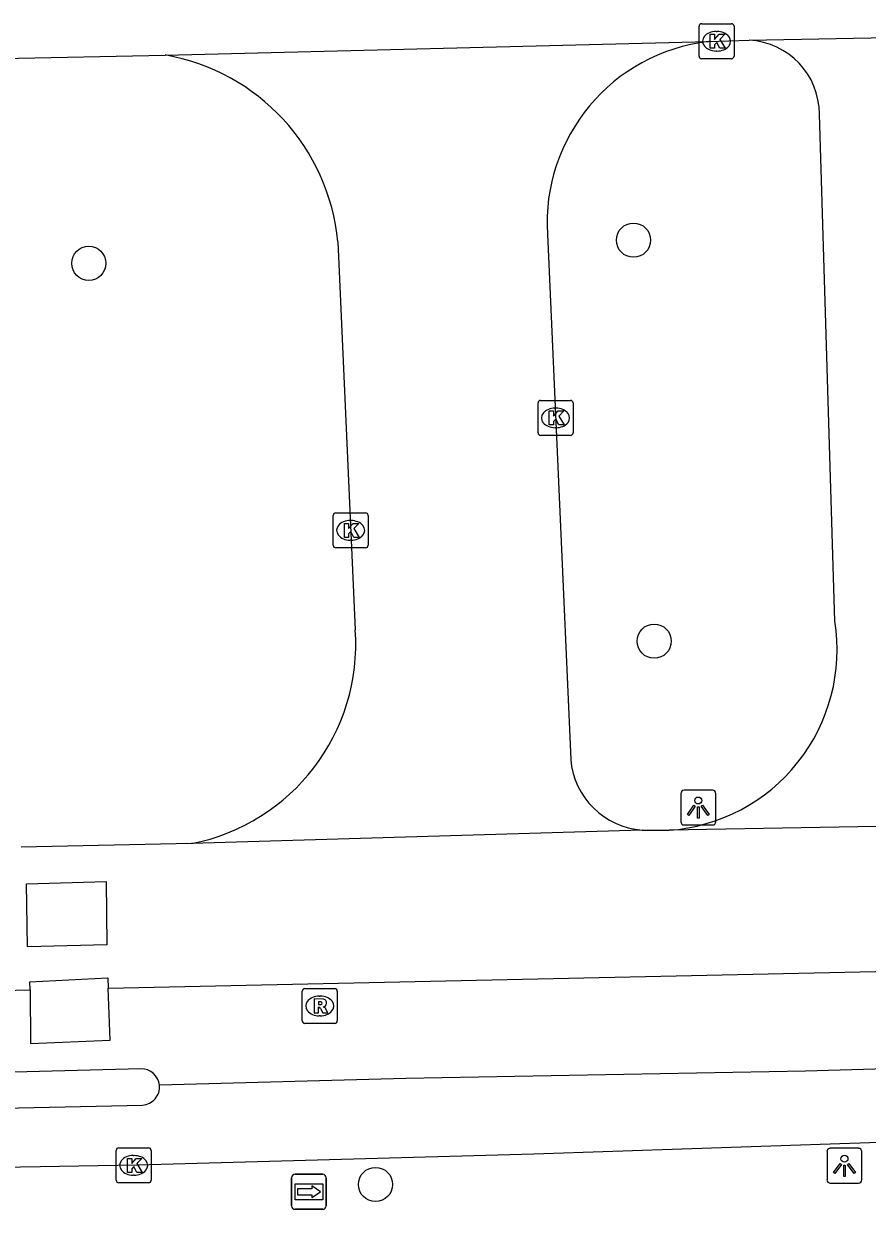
# Model space of a CAD drawing. Extents: x 160806 to 161707, y 383697 to 384148.
# Drawn here: x 161368.85 to 161392.95, y 384112.39 to 384146.27 of the extents above; entities that cross this region are included whole.
import ezdxf

# ---------------------------------------------------------------- set-up
doc = ezdxf.new("R2010")
doc.units = 0
for name, color, linetype in [('IMGEO_Boom', 7, 'Continuous'), ('IMGEO_Kolk', 7, 'Continuous'), ('IMGEO_Lichtpunt', 7, 'Continuous'), ('IMGEO_Rijbaan_lokaal_gesloten', 7, 'Continuous'), ('IMGEO_Rijbaan_lokaal_open', 7, 'Continuous'), ('IMGEO_Rioolput', 7, 'Continuous'), ('IMGEO_Wegwijzer', 7, 'Continuous')]:
    doc.layers.add(name, color=color, linetype=linetype)

msp = doc.modelspace()

# ---------------------------------------------------------------- linework, layer by layer
at = {"layer": 'IMGEO_Boom'}
for centre in [(161386.268, 384140.088), (161370.709, 384139.428), (161386.86, 384128.626), (161378.899, 384113.098)]:
    msp.add_circle(centre, 0.489, dxfattribs=at)
at = {"layer": 'IMGEO_Kolk'}
for p, q in [((161388.216, 384146.274), (161389.068, 384146.274)), ((161388.141, 384145.348), (161388.141, 384146.2)), ((161388.629, 384146.054), (161388.654, 384146.054)), ((161389.142, 384146.2), (161389.142, 384145.348)), ((161389.068, 384145.274), (161388.216, 384145.274)), ((161388.652, 384145.494), (161388.627, 384145.494)), ((161383.541, 384134.582), (161383.541, 384135.434)), ((161383.616, 384135.508), (161384.468, 384135.508)), ((161384.542, 384135.434), (161384.542, 384134.582)), ((161384.029, 384135.288), (161384.054, 384135.288)), ((161384.052, 384134.728), (161384.027, 384134.728)), ((161384.468, 384134.508), (161383.616, 384134.508)), ((161377.688, 384131.368), (161377.688, 384132.22)), ((161377.763, 384132.294), (161378.615, 384132.294)), ((161378.176, 384132.074), (161378.201, 384132.074)), ((161378.689, 384132.22), (161378.689, 384131.368)), ((161378.199, 384131.514), (161378.174, 384131.514)), ((161378.615, 384131.294), (161377.763, 384131.294)), ((161371.49, 384113.218), (161371.49, 384114.07)), ((161371.565, 384114.144), (161372.417, 384114.144)), ((161372.491, 384114.07), (161372.491, 384113.218)), ((161371.978, 384113.924), (161372.003, 384113.924)), ((161372.001, 384113.364), (161371.976, 384113.364)), ((161372.417, 384113.144), (161371.565, 384113.144))]:
    msp.add_line(p, q, dxfattribs=at)
for points in [[(161388.216, 384146.274), (161389.068, 384146.274)], [(161388.141, 384145.348), (161388.141, 384146.2)], [(161388.462, 384145.974), (161388.585, 384145.974), (161388.585, 384145.823), (161388.715, 384145.974), (161388.879, 384145.974), (161388.733, 384145.823), (161388.886, 384145.574), (161388.734, 384145.574), (161388.649, 384145.738), (161388.585, 384145.671), (161388.585, 384145.574), (161388.462, 384145.574), (161388.462, 384145.974)], [(161389.142, 384146.2), (161389.142, 384145.348)], [(161389.068, 384145.274), (161388.216, 384145.274)], [(161383.541, 384134.582), (161383.541, 384135.434)], [(161383.616, 384135.508), (161384.468, 384135.508)], [(161384.542, 384135.434), (161384.542, 384134.582)], [(161383.862, 384135.208), (161383.985, 384135.208), (161383.985, 384135.057), (161384.115, 384135.208), (161384.279, 384135.208), (161384.133, 384135.057), (161384.286, 384134.808), (161384.134, 384134.808), (161384.049, 384134.972), (161383.985, 384134.905), (161383.985, 384134.808), (161383.862, 384134.808), (161383.862, 384135.208)], [(161384.468, 384134.508), (161383.616, 384134.508)], [(161377.688, 384131.368), (161377.688, 384132.22)], [(161377.763, 384132.294), (161378.615, 384132.294)], [(161378.009, 384131.994), (161378.132, 384131.994), (161378.132, 384131.843), (161378.262, 384131.994), (161378.426, 384131.994), (161378.28, 384131.843), (161378.433, 384131.594), (161378.281, 384131.594), (161378.196, 384131.758), (161378.132, 384131.691), (161378.132, 384131.594), (161378.009, 384131.594), (161378.009, 384131.994)], [(161378.689, 384132.22), (161378.689, 384131.368)], [(161378.615, 384131.294), (161377.763, 384131.294)], [(161371.49, 384113.218), (161371.49, 384114.07)], [(161371.565, 384114.144), (161372.417, 384114.144)], [(161372.491, 384114.07), (161372.491, 384113.218)], [(161371.811, 384113.844), (161371.934, 384113.844), (161371.934, 384113.693), (161372.064, 384113.844), (161372.228, 384113.844), (161372.082, 384113.693), (161372.235, 384113.444), (161372.083, 384113.444), (161371.998, 384113.608), (161371.934, 384113.541), (161371.934, 384113.444), (161371.811, 384113.444), (161371.811, 384113.844)], [(161372.417, 384113.144), (161371.565, 384113.144)]]:
    msp.add_lwpolyline(points, dxfattribs=at)
for centre, start, end in [((161388.218, 384146.198), 91.552, 178.448), ((161388.218, 384146.198), 91.552, 178.448), ((161389.066, 384146.198), 1.552, 88.448), ((161389.066, 384146.198), 1.552, 88.448), ((161388.218, 384145.35), 181.552, 268.448), ((161388.218, 384145.35), 181.552, 268.448), ((161389.066, 384145.35), 271.552, 358.448), ((161389.066, 384145.35), 271.552, 358.448), ((161383.618, 384135.432), 91.552, 178.448), ((161383.618, 384135.432), 91.552, 178.448), ((161384.466, 384135.432), 1.552, 88.448), ((161384.466, 384135.432), 1.552, 88.448), ((161383.618, 384134.584), 181.552, 268.448), ((161383.618, 384134.584), 181.552, 268.448), ((161384.466, 384134.584), 271.552, 358.448), ((161384.466, 384134.584), 271.552, 358.448), ((161377.765, 384132.218), 91.552, 178.448), ((161377.765, 384132.218), 91.552, 178.448), ((161378.613, 384132.218), 1.552, 88.448), ((161378.613, 384132.218), 1.552, 88.448), ((161377.765, 384131.37), 181.552, 268.448), ((161377.765, 384131.37), 181.552, 268.448), ((161378.613, 384131.37), 271.552, 358.448), ((161378.613, 384131.37), 271.552, 358.448), ((161371.567, 384114.068), 91.552, 178.448), ((161371.567, 384114.068), 91.552, 178.448), ((161372.415, 384114.068), 1.552, 88.448), ((161372.415, 384114.068), 1.552, 88.448), ((161371.567, 384113.22), 181.552, 268.448), ((161371.567, 384113.22), 181.552, 268.448), ((161372.415, 384113.22), 271.552, 358.448), ((161372.415, 384113.22), 271.552, 358.448)]:
    msp.add_arc(centre, 0.0765, start, end, dxfattribs=at)
for centre, major_axis, ratio, start_param, end_param in [((161388.628, 384145.774), (-0.387, 0.002), 0.722429, 4.712389, 7.853982), ((161388.653, 384145.774), (-0.39, 0.002), 0.717154, 1.570796, 4.712389), ((161384.028, 384135.008), (-0.387, 0.002), 0.722429, 4.712389, 7.853982), ((161384.053, 384135.008), (-0.39, 0.002), 0.717154, 1.570796, 4.712389), ((161378.175, 384131.794), (-0.387, 0.002), 0.722429, 4.712389, 7.853982), ((161378.2, 384131.794), (-0.39, 0.002), 0.717154, 1.570796, 4.712389), ((161371.977, 384113.644), (-0.387, 0.002), 0.722429, 4.712389, 7.853982), ((161372.002, 384113.644), (-0.39, 0.002), 0.717154, 1.570796, 4.712389)]:
    msp.add_ellipse(centre, major_axis=major_axis, ratio=ratio, start_param=start_param, end_param=end_param, dxfattribs=at)
at = {"layer": 'IMGEO_Lichtpunt'}
for p, q in [((161387.62, 384124.274), (161387.62, 384123.467)), ((161387.62, 384124.274), (161387.62, 384123.467)), ((161388.522, 384124.369), (161387.714, 384124.369)), ((161388.522, 384124.369), (161387.714, 384124.369)), ((161388.616, 384123.467), (161388.616, 384124.274)), ((161388.616, 384123.467), (161388.616, 384124.274)), ((161387.714, 384123.373), (161388.522, 384123.373)), ((161387.714, 384123.373), (161388.522, 384123.373)), ((161391.796, 384114.036), (161391.796, 384113.229)), ((161391.796, 384114.036), (161391.796, 384113.229)), ((161392.698, 384114.131), (161391.89, 384114.131)), ((161392.698, 384114.131), (161391.89, 384114.131)), ((161392.792, 384113.229), (161392.792, 384114.036)), ((161392.792, 384113.229), (161392.792, 384114.036)), ((161391.89, 384113.135), (161392.698, 384113.135)), ((161391.89, 384113.135), (161392.698, 384113.135))]:
    msp.add_line(p, q, dxfattribs=at)
for points in [[(161387.994, 384123.938), (161388.033, 384123.91), (161387.845, 384123.648), (161387.807, 384123.675), (161387.994, 384123.938)], [(161388.096, 384123.89), (161388.143, 384123.89), (161388.143, 384123.568), (161388.096, 384123.568), (161388.096, 384123.89)], [(161388.206, 384123.91), (161388.244, 384123.937), (161388.431, 384123.675), (161388.392, 384123.647), (161388.206, 384123.91)], [(161392.17, 384113.7), (161392.209, 384113.672), (161392.021, 384113.41), (161391.983, 384113.437), (161392.17, 384113.7)], [(161392.382, 384113.672), (161392.42, 384113.699), (161392.607, 384113.437), (161392.568, 384113.409), (161392.382, 384113.672)], [(161392.272, 384113.652), (161392.319, 384113.652), (161392.319, 384113.33), (161392.272, 384113.33), (161392.272, 384113.652)]]:
    msp.add_lwpolyline(points, dxfattribs=at)
for centre in [(161388.119, 384124.072), (161392.295, 384113.834)]:
    msp.add_circle(centre, 0.0994, dxfattribs=at)
for centre, start, end in [((161387.714, 384124.274), 90, 180), ((161387.714, 384124.274), 90, 180), ((161388.522, 384124.274), 0, 90), ((161388.522, 384124.274), 0, 90), ((161387.714, 384123.467), 180, 270), ((161387.714, 384123.467), 180, 270), ((161388.522, 384123.467), 270, 0), ((161388.522, 384123.467), 270, 360), ((161391.89, 384114.036), 90, 180), ((161391.89, 384114.036), 90, 180), ((161392.698, 384114.036), 0, 90), ((161392.698, 384114.036), 0, 90), ((161391.89, 384113.229), 180, 270), ((161391.89, 384113.229), 180, 270), ((161392.698, 384113.229), 270, 0), ((161392.698, 384113.229), 270, 360)]:
    msp.add_arc(centre, 0.0946, start, end, dxfattribs=at)
at = {"layer": 'IMGEO_Rijbaan_lokaal_gesloten'}
for points in [[(161389.577, 384145.803), (161400.516, 384146.018)], [(161372.889, 384145.38), (161388.411, 384145.768)], [(161388.411, 384145.768), (161389.577, 384145.803)], [(161367.896, 384145.252), (161368.23, 384145.276), (161372.889, 384145.38)], [(161386.513, 384123.225), (161373.645, 384122.84)], [(161386.513, 384123.225), (161387.288, 384123.221)], [(161400.227, 384123.449), (161387.288, 384123.221)], [(161373.645, 384122.84), (161368.776, 384122.738)], [(161260.613, 384121.23), (161278.23, 384120.232), (161293.967, 384119.32), (161308.839, 384118.481), (161316.729, 384118.038), (161322.396, 384117.897), (161335.182, 384117.881), (161369.031, 384118.661)], [(161371.267, 384118.709), (161419.052, 384119.747), (161436.557, 384120.105), (161453.392, 384120.386), (161457.172, 384120.45)], [(161446.173, 384115.775), (161446.154, 384115.908), (161445.833, 384115.947), (161437.367, 384117.127), (161422.889, 384117.158), (161406.393, 384116.776), (161391.177, 384116.341), (161379.764, 384116.123), (161372.727, 384115.933)], [(161372.197, 384116.403), (161368.215, 384116.296)], [(161428.175, 384115.173), (161420.828, 384114.943), (161412.541, 384114.668), (161402.739, 384114.468), (161394.707, 384114.341), (161383.418, 384113.963), (161372.09, 384113.647), (161360.425, 384113.454), (161349.937, 384113.134), (161339.944, 384112.961)], [(161368.263, 384115.283), (161372.247, 384115.365)]]:
    msp.add_lwpolyline(points, dxfattribs=at)
for centre, radius, start, end in [((161372.208, 384115.882), 0.521, 5.6204, 91.2468), ((161372.21, 384115.883), 0.519, 274.0572, 5.5424)]:
    msp.add_arc(centre, radius, start, end, dxfattribs=at)
at = {"layer": 'IMGEO_Rijbaan_lokaal_open'}
for points in [[(161392.019, 384129.195), (161391.579, 384143.693)], [(161383.808, 384140.261), (161384.475, 384125.241)], [(161377.823, 384140.039), (161378.32, 384128.949)], [(161368.925, 384121.695), (161371.202, 384121.759), (161371.229, 384119.943), (161368.962, 384119.891), (161368.925, 384121.695)], [(161369.031, 384118.661), (161369.029, 384118.892), (161371.257, 384119.002), (161371.267, 384118.709)], [(161369.031, 384118.661), (161369.042, 384117.129), (161371.319, 384117.225), (161371.267, 384118.709)]]:
    msp.add_lwpolyline(points, dxfattribs=at)
for centre, radius, start, end in [((161389.026, 384140.576), 5.228, 96.7604, 183.4588), ((161389.462, 384143.689), 2.117, 0.1036, 86.8874), ((161371.862, 384139.482), 5.987, 5.3401, 80.1232), ((161372.524, 384128.542), 5.811, 281.128, 4.0209), ((161386.914, 384128.378), 5.17, 274.1524, 9.0939), ((161386.68, 384125.432), 2.213, 184.95, 265.6718)]:
    msp.add_arc(centre, radius, start, end, dxfattribs=at)
at = {"layer": 'IMGEO_Rioolput'}
for p, q in [((161376.806, 384117.773), (161376.806, 384118.625)), ((161376.881, 384118.699), (161377.733, 384118.699)), ((161377.294, 384118.479), (161377.319, 384118.479)), ((161377.807, 384118.625), (161377.807, 384117.773)), ((161377.317, 384117.919), (161377.292, 384117.919)), ((161377.733, 384117.699), (161376.881, 384117.699))]:
    msp.add_line(p, q, dxfattribs=at)
for points in [[(161376.806, 384117.773), (161376.806, 384118.625)], [(161376.881, 384118.699), (161377.733, 384118.699)], [(161377.807, 384118.625), (161377.807, 384117.773)], [(161377.395, 384118.397), (161377.143, 384118.399), (161377.143, 384117.999)], [(161377.143, 384117.999), (161377.267, 384117.999), (161377.267, 384118.161), (161377.278, 384118.161)], [(161377.321, 384118.318), (161377.267, 384118.318), (161377.267, 384118.237)], [(161377.267, 384118.237), (161377.319, 384118.237)], [(161377.325, 384118.132), (161377.396, 384117.999), (161377.536, 384117.999), (161377.471, 384118.125)], [(161377.733, 384117.699), (161376.881, 384117.699)]]:
    msp.add_lwpolyline(points, dxfattribs=at)
for centre, radius, start, end in [((161376.883, 384118.623), 0.0765, 91.552, 178.448), ((161376.883, 384118.623), 0.0765, 91.552, 178.448), ((161377.731, 384118.623), 0.0765, 1.552, 88.448), ((161377.731, 384118.623), 0.0765, 1.552, 88.448), ((161377.277, 384118.108), 0.0533, 26.0293, 88.6989), ((161377.303, 384118.426), 0.19, 274.7715, 282.9687), ((161377.327, 384118.222), 0.0964, 77.0061, 93.1865), ((161377.341, 384118.279), 0.0378, 276.6634, 79.6772), ((161377.394, 384118.287), 0.109, 350.3612, 89.416), ((161377.392, 384118.287), 0.112, 277.5842, 350.9817), ((161377.376, 384118.072), 0.108, 29.5134, 73.7905), ((161376.883, 384117.775), 0.0765, 181.552, 268.448), ((161376.883, 384117.775), 0.0765, 181.552, 268.448), ((161377.731, 384117.775), 0.0765, 271.552, 358.448), ((161377.731, 384117.775), 0.0765, 271.552, 358.448)]:
    msp.add_arc(centre, radius, start, end, dxfattribs=at)
for centre, major_axis, ratio, start_param, end_param in [((161377.293, 384118.199), (-0.387, 0.002), 0.722429, 4.712389, 7.853982), ((161377.318, 384118.199), (-0.39, 0.002), 0.717154, 1.570796, 4.712389)]:
    msp.add_ellipse(centre, major_axis=major_axis, ratio=ratio, start_param=start_param, end_param=end_param, dxfattribs=at)
at = {"layer": 'IMGEO_Wegwijzer'}
for p, q in [((161376.601, 384113.388), (161377.391, 384113.388)), ((161377.391, 384113.388), (161376.601, 384113.388)), ((161376.501, 384112.488), (161376.501, 384113.288)), ((161376.501, 384113.288), (161376.501, 384112.488)), ((161377.491, 384113.288), (161377.491, 384112.488)), ((161377.491, 384112.488), (161377.491, 384113.288)), ((161377.391, 384112.388), (161376.601, 384112.388)), ((161376.601, 384112.388), (161377.391, 384112.388))]:
    msp.add_line(p, q, dxfattribs=at)
for points in [[(161376.602, 384113.12), (161377.39, 384113.12), (161377.39, 384112.656), (161376.602, 384112.656), (161376.602, 384113.12)], [(161376.667, 384112.972), (161376.667, 384112.888), (161376.667, 384112.804), (161377.078, 384112.804), (161377.078, 384112.721), (161377.325, 384112.888), (161377.078, 384113.055), (161377.078, 384112.972), (161376.667, 384112.972)]]:
    msp.add_lwpolyline(points, dxfattribs=at)
for centre, start, end in [((161376.601, 384113.288), 90, 180), ((161376.601, 384113.288), 90, 180), ((161377.391, 384113.288), 0, 90), ((161377.391, 384113.288), 360, 90), ((161376.601, 384112.488), 180, 270), ((161376.601, 384112.488), 180, 270), ((161377.391, 384112.488), 270, 0), ((161377.391, 384112.488), 270, 0)]:
    msp.add_arc(centre, 0.1, start, end, dxfattribs=at)

doc.saveas('drawing.dxf')
